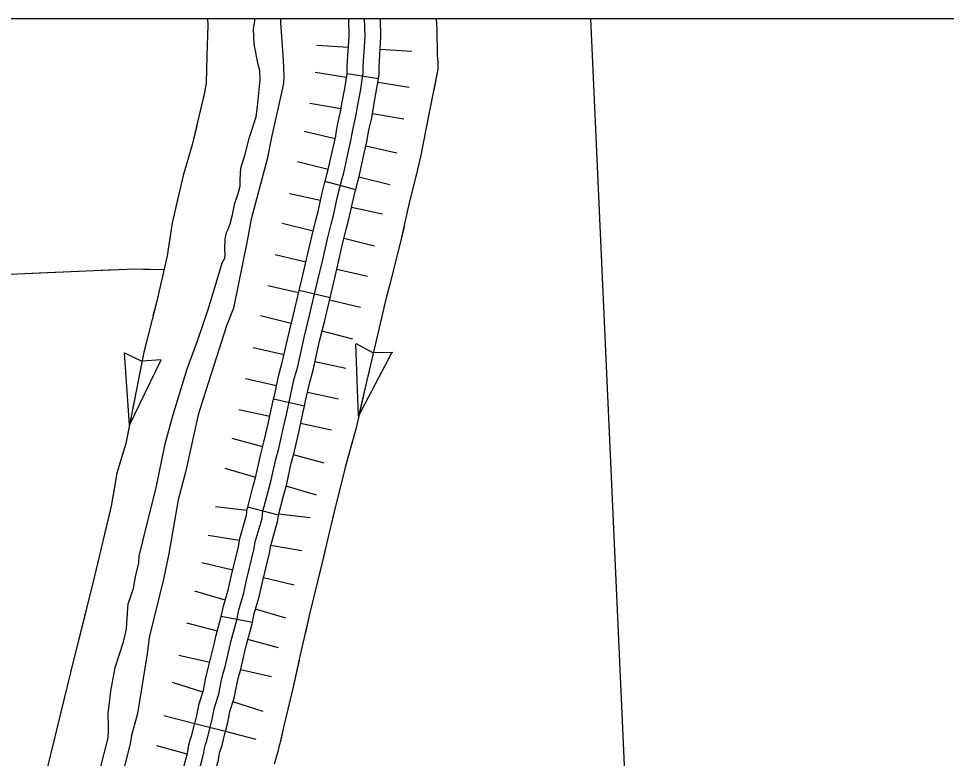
# Model space of a CAD drawing. Extents: x 1720274 to 1751788, y 372074 to 391887.
# Drawn here: x 1734489 to 1735183, y 381263 to 381816 of the extents above; entities that cross this region are included whole.
import ezdxf

# ---------------------------------------------------------------- set-up
doc = ezdxf.new("R2010")
doc.units = 0
for name, color, linetype in [('Level 29', 7, 'Continuous'), ('Level 32', 7, 'Continuous'), ('Level 35', 7, 'Continuous'), ('Level 43', 7, 'Continuous'), ('Level 5', 7, 'Continuous'), ('R_Draft', 7, 'Continuous')]:
    doc.layers.add(name, color=color, linetype=linetype)

msp = doc.modelspace()

# ---------------------------------------------------------------- linework, layer by layer
at = {"layer": 'Level 29'}
for p, q in [((1734735.36, 381794.46), (1734711.71, 381795.93)), ((1734735.36, 381794.46), (1734711.71, 381795.93)), ((1734782.67, 381791.52), (1734759.01, 381792.99)), ((1734782.67, 381791.52), (1734759.01, 381792.99)), ((1734733.83, 381771.96), (1734710.42, 381775.65)), ((1734780.66, 381764.59), (1734757.25, 381768.27)), ((1734729.89, 381748.68), (1734706.51, 381752.53)), ((1734776.66, 381740.97), (1734753.28, 381744.83)), ((1734725.37, 381726.27), (1734702.3, 381731.73)), ((1734725.37, 381726.27), (1734702.3, 381731.73)), ((1734771.49, 381715.34), (1734748.43, 381720.81)), ((1734771.49, 381715.34), (1734748.43, 381720.81)), ((1734720.24, 381703.28), (1734697.25, 381709.02)), ((1734766.23, 381691.79), (1734743.23, 381697.54)), ((1734714.42, 381679.94), (1734691.26, 381685)), ((1734760.73, 381669.84), (1734737.57, 381674.89)), ((1734708.9, 381657.24), (1734685.9, 381662.95)), ((1734708.9, 381657.24), (1734685.9, 381662.95)), ((1734754.91, 381645.84), (1734731.9, 381651.54)), ((1734754.91, 381645.84), (1734731.9, 381651.54)), ((1734703.54, 381634.02), (1734680.47, 381639.46)), ((1734749.67, 381623.14), (1734726.6, 381628.58)), ((1734698.1, 381610.94), (1734675.03, 381616.37)), ((1734744.24, 381600.1), (1734721.17, 381605.52)), ((1734692.61, 381588.09), (1734669.63, 381593.89)), ((1734692.61, 381588.09), (1734669.63, 381593.89)), ((1734738.57, 381576.48), (1734715.59, 381582.29)), ((1734738.57, 381576.48), (1734715.59, 381582.29)), ((1734687.17, 381564.68), (1734664.03, 381569.82)), ((1734733.44, 381554.39), (1734710.3, 381559.53)), ((1734681.55, 381541.59), (1734658.39, 381546.61)), ((1734727.88, 381531.56), (1734704.72, 381536.58)), ((1734676.44, 381518.46), (1734653.28, 381523.5)), ((1734676.44, 381518.46), (1734653.28, 381523.5)), ((1734722.76, 381508.38), (1734699.6, 381513.42)), ((1734722.76, 381508.38), (1734699.6, 381513.42)), ((1734671.26, 381495.89), (1734648.35, 381501.99)), ((1734717.06, 381483.71), (1734694.16, 381489.8)), ((1734666.01, 381473.06), (1734643.25, 381479.66)), ((1734711.54, 381459.85), (1734688.77, 381466.46)), ((1734659.53, 381448.2), (1734635.99, 381450.89)), ((1734659.53, 381448.2), (1734635.99, 381450.89)), ((1734706.63, 381442.83), (1734683.08, 381445.52)), ((1734706.63, 381442.83), (1734683.08, 381445.52)), ((1734653.79, 381425.85), (1734630.4, 381429.68)), ((1734700.56, 381418.18), (1734677.17, 381422.02)), ((1734648.79, 381403.6), (1734625.75, 381409.16)), ((1734694.86, 381392.48), (1734671.82, 381398.04)), ((1734643.09, 381381.2), (1734620.35, 381387.87)), ((1734643.09, 381381.2), (1734620.35, 381387.87)), ((1734688.57, 381367.85), (1734665.83, 381374.52)), ((1734688.57, 381367.85), (1734665.83, 381374.52)), ((1734637.3, 381357.95), (1734614.42, 381364.1)), ((1734683.08, 381345.65), (1734660.19, 381351.8)), ((1734631.6, 381334.53), (1734608.52, 381339.89)), ((1734677.77, 381323.81), (1734654.69, 381329.17)), ((1734626.39, 381312.4), (1734603.81, 381319.6)), ((1734626.39, 381312.4), (1734603.81, 381319.6)), ((1734671.55, 381298.01), (1734648.97, 381305.2)), ((1734671.55, 381298.01), (1734648.97, 381305.2)), ((1734620.35, 381288.83), (1734597.41, 381294.76)), ((1734666.25, 381276.98), (1734643.3, 381282.91)), ((1734614.79, 381266), (1734591.93, 381272.26))]:
    msp.add_line(p, q, dxfattribs=at)
for points in [[(1734638.34, 381310.85), (1734640.24, 381320.51), (1734641.71, 381326.51), (1734643.04, 381331.41), (1734646.32, 381345.54), (1734647.75, 381351.16), (1734651.79, 381366.19), (1734653.31, 381373.95), (1734657.07, 381386.75), (1734659.21, 381396.27), (1734664.63, 381418.73), (1734665.63, 381424.82), (1734670.71, 381442.38), (1734671.19, 381445.8), (1734671.38, 381447.47), (1734675.28, 381462.46), (1734677.42, 381469.83), (1734681.03, 381486.54), (1734683.17, 381494.58), (1734686.83, 381510.47), (1734688.92, 381520.08), (1734691.77, 381532.79), (1734694.62, 381545.93), (1734697.38, 381556.03), (1734702.18, 381577.6), (1734705.84, 381592.1), (1734712.03, 381618.39), (1734715.85, 381634.6), (1734719.67, 381651.45), (1734722.36, 381662.28), (1734724.15, 381668.96), (1734727.24, 381683.12), (1734728.95, 381689.8), (1734730.74, 381696.39), (1734731.79, 381700.63), (1734735.62, 381718.13), (1734737.49, 381726.03), (1734737.81, 381728.96), (1734739.03, 381735.07), (1734741.15, 381744.11), (1734742.37, 381751.52), (1734744.24, 381761.86), (1734746.35, 381775.29), (1734746.35, 381780.34), (1734747.74, 381802.57), (1734747.44, 381816.11)], [(1734623.98, 381254.7), (1734626.55, 381264.08), (1734627.12, 381267.41), (1734627.64, 381270.31), (1734628.45, 381273.26), (1734629.4, 381276.12), (1734631.68, 381285.3), (1734633.49, 381292.3), (1734635.15, 381300.86), (1734638.34, 381310.85)]]:
    msp.add_lwpolyline(points, dxfattribs=at)
at = {"layer": 'Level 32'}
for p, q in [((1734757.69, 381771.08), (1734734.28, 381774.77)), ((1734740.77, 381688.13), (1734717.9, 381694.34)), ((1734721.61, 381607.36), (1734698.54, 381612.79)), ((1734702.46, 381526.3), (1734679.34, 381531.49)), ((1734682.93, 381444.81), (1734659.99, 381450.78)), ((1734663.54, 381364.5), (1734640.28, 381369.07)), ((1734643.3, 381282.91), (1734620.35, 381288.83))]:
    msp.add_line(p, q, dxfattribs=at)
for points in [[(1734638.34, 381310.85), (1734640.24, 381320.51), (1734641.71, 381326.51), (1734643.04, 381331.41), (1734646.32, 381345.54), (1734647.75, 381351.16), (1734651.79, 381366.19), (1734653.31, 381373.95), (1734657.07, 381386.75), (1734659.21, 381396.27), (1734664.63, 381418.73), (1734665.63, 381424.82), (1734670.71, 381442.38), (1734671.19, 381445.8), (1734671.38, 381447.47), (1734675.28, 381462.46), (1734677.42, 381469.83), (1734681.03, 381486.54), (1734683.17, 381494.58), (1734686.83, 381510.47), (1734688.92, 381520.08), (1734691.77, 381532.79), (1734694.62, 381545.93), (1734697.38, 381556.03), (1734702.18, 381577.6), (1734705.84, 381592.1), (1734712.03, 381618.39), (1734715.85, 381634.6), (1734719.67, 381651.45), (1734722.36, 381662.28), (1734724.15, 381668.96), (1734727.24, 381683.12), (1734728.95, 381689.8), (1734730.74, 381696.39), (1734731.79, 381700.63), (1734735.62, 381718.13), (1734737.49, 381726.03), (1734737.81, 381728.96), (1734739.03, 381735.07), (1734741.15, 381744.11), (1734742.37, 381751.52), (1734744.24, 381761.86), (1734746.35, 381775.29), (1734746.35, 381780.34), (1734747.74, 381802.57), (1734747.44, 381816.11)], [(1734734.28, 381774.77), (1734734.5, 381776.22), (1734734.5, 381780.71), (1734735.88, 381802.81), (1734735.59, 381816.11)], [(1734757.69, 381771.08), (1734758.2, 381774.36), (1734758.2, 381779.97), (1734759.59, 381802.33), (1734759.3, 381816.11)], [(1734717.9, 381694.34), (1734719.27, 381699.38), (1734720.25, 381703.33), (1734724.06, 381720.76), (1734725.79, 381728.06), (1734726.09, 381730.78), (1734727.45, 381737.58), (1734729.52, 381746.42), (1734730.69, 381753.53), (1734732.55, 381763.83), (1734734.28, 381774.77)], [(1734740.77, 381688.13), (1734742.2, 381693.41), (1734743.33, 381697.93), (1734747.17, 381715.5), (1734749.18, 381724), (1734749.53, 381727.14), (1734750.62, 381732.56), (1734752.78, 381741.79), (1734754.05, 381749.5), (1734755.92, 381759.88), (1734757.69, 381771.08)], [(1734698.54, 381612.79), (1734700.49, 381621.11), (1734704.3, 381637.27), (1734708.14, 381654.19), (1734710.88, 381665.24), (1734712.63, 381671.75), (1734715.71, 381685.86), (1734717.49, 381692.82), (1734717.9, 381694.34)], [(1734721.61, 381607.37), (1734723.56, 381615.68), (1734727.39, 381631.92), (1734731.2, 381648.71), (1734733.83, 381659.32), (1734735.66, 381666.16), (1734738.77, 381680.39), (1734740.4, 381686.78), (1734740.77, 381688.13)], [(1734679.34, 381531.49), (1734680.2, 381535.34), (1734683.1, 381548.75), (1734685.88, 381558.88), (1734690.65, 381580.34), (1734694.33, 381594.9), (1734698.54, 381612.79)], [(1734702.46, 381526.3), (1734703.34, 381530.24), (1734706.13, 381543.11), (1734708.89, 381553.17), (1734713.71, 381574.86), (1734717.36, 381589.29), (1734721.61, 381607.36)], [(1734659.99, 381450.78), (1734663.85, 381465.6), (1734665.92, 381472.74), (1734669.5, 381489.31), (1734671.66, 381497.43), (1734675.26, 381513.06), (1734677.35, 381522.64), (1734679.34, 381531.49)], [(1734682.93, 381444.81), (1734686.7, 381459.31), (1734688.91, 381466.93), (1734692.55, 381483.76), (1734694.67, 381491.72), (1734698.39, 381507.88), (1734700.49, 381517.52), (1734702.46, 381526.3)], [(1734640.28, 381369.07), (1734641.79, 381376.76), (1734645.59, 381389.72), (1734647.67, 381398.96), (1734653, 381421.08), (1734654.05, 381427.43), (1734659.09, 381444.85), (1734659.43, 381447.29), (1734659.7, 381449.64), (1734659.99, 381450.77)], [(1734663.54, 381364.5), (1734664.84, 381371.14), (1734668.55, 381383.78), (1734670.75, 381393.58), (1734676.25, 381416.38), (1734677.2, 381422.2), (1734682.33, 381439.9), (1734682.94, 381444.32), (1734683.06, 381445.3), (1734682.93, 381444.81)], [(1734620.35, 381288.83), (1734621.92, 381294.91), (1734623.65, 381303.8), (1734626.84, 381313.81), (1734628.66, 381323.07), (1734630.24, 381329.48), (1734631.55, 381334.3), (1734634.81, 381348.34), (1734636.28, 381354.15), (1734640.24, 381368.88), (1734640.28, 381369.07)], [(1734643.3, 381282.91), (1734645.05, 381289.68), (1734646.65, 381297.92), (1734649.83, 381307.9), (1734651.81, 381317.95), (1734653.19, 381323.54), (1734654.54, 381328.52), (1734657.84, 381342.74), (1734659.22, 381348.16), (1734663.34, 381363.51), (1734663.54, 381364.51)], [(1734623.98, 381254.7), (1734626.55, 381264.08), (1734627.12, 381267.41), (1734627.64, 381270.31), (1734628.45, 381273.26), (1734629.4, 381276.12), (1734631.68, 381285.3), (1734633.49, 381292.3), (1734635.15, 381300.86), (1734638.34, 381310.85)], [(1734600.31, 381208.08), (1734601.17, 381211.21), (1734605.02, 381228.01), (1734606.81, 381234.49), (1734610.99, 381251.32), (1734612.5, 381257.64), (1734614.96, 381266.65), (1734615.45, 381269.46), (1734616.07, 381272.93), (1734617.1, 381276.7), (1734618.01, 381279.42), (1734620.19, 381288.21), (1734620.35, 381288.83)], [(1734623.16, 381201.79), (1734624.16, 381205.41), (1734628.01, 381222.21), (1734629.74, 381228.48), (1734634.02, 381245.72), (1734635.46, 381251.76), (1734638.13, 381261.51), (1734638.79, 381265.36), (1734639.21, 381267.69), (1734639.79, 381269.82), (1734640.79, 381272.81), (1734643.17, 381282.39), (1734643.3, 381282.91)]]:
    msp.add_lwpolyline(points, dxfattribs=at)
at = {"layer": 'Level 35'}
for points in [[(1734684.46, 381816.11), (1734684.63, 381813.14), (1734686.55, 381785.08), (1734686.97, 381773.52), (1734686.69, 381768.02), (1734686.14, 381764.03), (1734677.89, 381727.43), (1734674.6, 381711.06), (1734662.64, 381666.21), (1734659.48, 381649.98), (1734649.44, 381599.49), (1734644.08, 381586.28), (1734626.76, 381531.67), (1734623.05, 381519.7), (1734613.43, 381476.92), (1734607.93, 381456.28), (1734600.92, 381416.11), (1734596.94, 381396.85), (1734586.35, 381353.24), (1734584.71, 381341.13), (1734577.56, 381296.42), (1734573.16, 381280.05), (1734572.06, 381273.86), (1734561.61, 381232.59)], [(1734591.58, 381465.22), (1734598.31, 381498.1), (1734604.09, 381519.15), (1734614.81, 381554.09), (1734622.5, 381575.14), (1734630.34, 381598.53), (1734636.52, 381618.34), (1734640.92, 381633.47), (1734642.85, 381636.91), (1734643.12, 381639.66), (1734642.85, 381643.79), (1734643.12, 381651.22), (1734644.22, 381656.03), (1734645.32, 381658.65), (1734646.83, 381662.5), (1734648.76, 381669.24), (1734650.4, 381678.04), (1734652.88, 381685.2), (1734654.25, 381690.7), (1734654.25, 381695.79), (1734654.94, 381704.18), (1734658.1, 381714.78), (1734661.26, 381727.43), (1734666.35, 381742.7), (1734667.31, 381750.27), (1734669.37, 381770.22), (1734668.96, 381777.37), (1734667.86, 381781.64), (1734664.84, 381797.04), (1734664.42, 381808.46), (1734665.25, 381814.1), (1734665.28, 381816.11)], [(1734549.66, 381254.74), (1734555.29, 381277.3), (1734555.98, 381281.98), (1734555.98, 381286.79), (1734555.57, 381296.28), (1734557.77, 381313.21), (1734560.93, 381330.81), (1734567.25, 381349.94), (1734569.31, 381359.57), (1734569.59, 381364.11), (1734570.55, 381378.41), (1734574.53, 381389.97), (1734576.05, 381398.64), (1734578.52, 381409.09), (1734578.93, 381414.04), (1734584.71, 381438.53), (1734591.58, 381465.22)]]:
    msp.add_lwpolyline(points, dxfattribs=at)
at = {"layer": 'Level 43'}
for p, q in [((1734742.94, 381518.74), (1734740.74, 381572.92)), ((1734741.19, 381573.04), (1734753.86, 381566.14)), ((1734571.53, 381512.13), (1734567.86, 381566.23)), ((1734567.86, 381566.23), (1734580.82, 381559.88)), ((1734742.94, 381518.74), (1734768.12, 381566.77)), ((1734768.47, 381566.46), (1734754.05, 381566.1)), ((1734571.53, 381512.13), (1734595.4, 381560.82)), ((1734595.4, 381560.82), (1734581.01, 381559.84))]:
    msp.add_line(p, q, dxfattribs=at)
for points in [[(1734629.85, 381816.11), (1734630.23, 381811.45), (1734629.45, 381787.93), (1734628.87, 381767.7), (1734627.7, 381760.7), (1734618.57, 381721.62), (1734611.77, 381698.87), (1734603.61, 381663.48), (1734599.72, 381638.78), (1734591.76, 381603.78), (1734582.24, 381566.64), (1734568.83, 381498.39), (1734562.03, 381476.22), (1734557.95, 381451.52), (1734545.13, 381398.05), (1734527.45, 381327.08), (1734509.97, 381255.52), (1734489.96, 381173.07), (1734471.7, 381097.04)], [(1734629.85, 381816.11), (1734630.23, 381811.45), (1734629.45, 381787.93), (1734628.87, 381767.7), (1734627.7, 381760.7), (1734626.63, 381756.11)], [(1734800.91, 381816.11), (1734801.34, 381807.72), (1734801.79, 381788.76), (1734802.11, 381783.13), (1734802.3, 381780.05), (1734802.24, 381778.32), (1734795.46, 381744.7), (1734789.12, 381712.8), (1734786.82, 381702.3), (1734780.8, 381678.28), (1734774.34, 381649.14), (1734766.15, 381616.41), (1734763.59, 381607.19), (1734755.66, 381573.18), (1734748.75, 381544.55), (1734741, 381510.1), (1734732.88, 381480.31), (1734724.75, 381447.52), (1734715.21, 381407.49), (1734706.32, 381370.66), (1734698.83, 381338.13), (1734693.78, 381315.2), (1734691.54, 381305.98), (1734686.87, 381286.31), (1734684.37, 381275.04), (1734681.94, 381266.4), (1734679.89, 381258.65)], [(1734800.91, 381816.11), (1734801.34, 381807.72), (1734801.79, 381788.76), (1734802.11, 381783.13), (1734802.3, 381780.05), (1734802.24, 381778.32), (1734799.07, 381762.59)], [(1734794.95, 381742.15), (1734789.12, 381712.8), (1734786.82, 381702.3), (1734781.5, 381681.06)], [(1734621.88, 381735.8), (1734618.57, 381721.62), (1734611.77, 381698.87), (1734606.32, 381675.23)], [(1734776.91, 381660.71), (1734774.34, 381649.14), (1734766.15, 381616.41), (1734763.59, 381607.19), (1734761.91, 381599.98)], [(1734602.24, 381654.79), (1734599.72, 381638.78), (1734591.76, 381603.78), (1734589.16, 381593.64)], [(1734482.09, 381624.99), (1734545.15, 381627.81), (1734575.8, 381628.87), (1734597.28, 381628.52)], [(1734581.99, 381628.77), (1734597.28, 381628.52)], [(1734498.63, 381625.73), (1734545.15, 381627.81), (1734561.15, 381628.37)], [(1734583.98, 381573.44), (1734582.24, 381566.64), (1734571.53, 381512.13)], [(1734757.17, 381579.67), (1734755.66, 381573.18), (1734748.75, 381544.55), (1734742.94, 381518.74)], [(1734737.84, 381498.52), (1734732.88, 381480.31), (1734729.89, 381468.27)], [(1734566.83, 381491.84), (1734562.03, 381476.22), (1734559.6, 381461.47)], [(1734729.89, 381468.27), (1734724.75, 381447.52), (1734722.45, 381437.88)], [(1734559.6, 381461.47), (1734557.95, 381451.52), (1734553.01, 381430.91)], [(1734717.62, 381417.59), (1734715.21, 381407.49), (1734706.32, 381370.66), (1734703.11, 381356.73)], [(1734548.15, 381410.63), (1734545.13, 381398.05), (1734533.14, 381349.89)], [(1734698.45, 381336.4), (1734693.78, 381315.2), (1734691.54, 381305.98), (1734686.87, 381286.31), (1734684.46, 381275.42)], [(1734528.09, 381329.65), (1734527.45, 381327.08), (1734513.23, 381268.87)]]:
    msp.add_lwpolyline(points, dxfattribs=at)
at = {"layer": 'Level 5'}
msp.add_lwpolyline([(1734916.43, 381816.11), (1734943.57, 381213.53)], dxfattribs=at)
at = {"layer": 'R_Draft'}
msp.add_lwpolyline([(1729990.7, 381816.11), (1741847.55, 381816.11), (1741847.55, 374371.32), (1729990.7, 374371.32)], close=True, dxfattribs=at)

doc.saveas('drawing.dxf')
